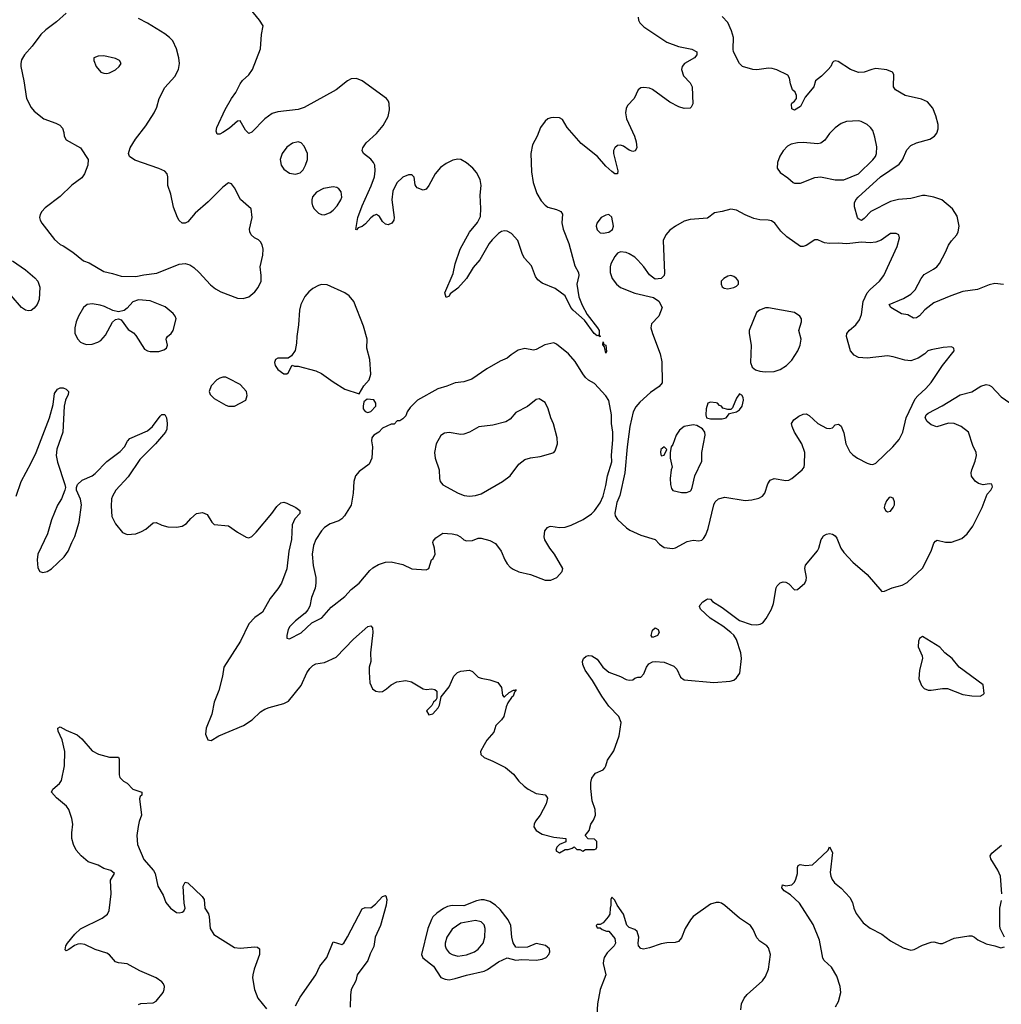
# Model space of a CAD drawing. Header units: inches. Extents: x 1603819 to 1745079, y 385938 to 533966.
# Tile 538 of 561: x 1664470 to 1671234, y 492708 to 499492. Entities that reach past the tile are written whole.
import ezdxf

# ---------------------------------------------------------------- set-up
doc = ezdxf.new("R2010")
doc.units = ezdxf.units.IN
doc.header["$MEASUREMENT"] = 0
doc.layers.add('B6469', color=7, linetype='Continuous')
doc.layers.add('B6479', color=7, linetype='Continuous')

msp = doc.modelspace()

# ---------------------------------------------------------------- linework, layer by layer
at = {"layer": 'B6469', "color": 5}
for points, elevation in [([(1668732.6, 499510), (1668734.7, 499490), (1668743.6, 499470), (1668770, 499442), (1668930, 499336.5), (1669010, 499308.5), (1669102, 499290), (1669136, 499270), (1669136, 499250), (1669121, 499230), (1669050.6, 499190), (1669034.9, 499170), (1669030.4, 499150), (1669044.9, 499104.9), (1669090, 499057.3), (1669103, 499030), (1669108.2, 498911.8), (1669097.3, 498890), (1669090, 498883.7), (1669050, 498880.5), (1669012.7, 498892.7), (1668950, 498923.6), (1668830.7, 499010.7), (1668810, 499020.5), (1668770, 499025.6), (1668750, 499022), (1668730.8, 499010), (1668705.5, 498950), (1668658.4, 498901.6), (1668650, 498881.2), (1668645.4, 498850), (1668652.3, 498810), (1668706.5, 498690), (1668718.8, 498650), (1668723.2, 498610), (1668712.4, 498587.6), (1668695.8, 498584.2), (1668670, 498592.3), (1668630, 498621), (1668610, 498627.3), (1668590, 498625.4), (1668572, 498610), (1668562.8, 498590), (1668561.6, 498570), (1668591.7, 498450), (1668590, 498429.3), (1668570, 498429.7), (1668550, 498445.1), (1668510, 498482.6), (1668452.3, 498550), (1668339.6, 498639.6), (1668242.9, 498750), (1668210, 498804.5), (1668190, 498815.1), (1668150, 498818.7), (1668130, 498815.6), (1668110, 498809.6), (1668090, 498794), (1668058.4, 498750), (1668035.6, 498690), (1668002.7, 498630), (1667991.6, 498570), (1667996.7, 498443.3), (1668009.2, 498370), (1668034.2, 498294.2), (1668064.6, 498244.6), (1668090, 498214.9), (1668110, 498201.6), (1668170, 498185.5), (1668190, 498175.5), (1668198.8, 498170), (1668210, 498151.3), (1668207, 498093), (1668214.2, 498050), (1668255, 497950), (1668296.6, 497796.6), (1668321.2, 497750), (1668323.8, 497730), (1668310.2, 497670), (1668323.6, 497583.6), (1668346.1, 497526.1), (1668380.4, 497460.4), (1668452.8, 497370), (1668462.4, 497350), (1668464, 497324), (1668470, 497308), (1668456, 497316), (1668450, 497313.6), (1668429.8, 497330), (1668363, 497423), (1668283.1, 497490), (1668267.4, 497510), (1668229.6, 497589.6), (1668160.1, 497640.1), (1668070, 497676.2), (1668040.4, 497700.4), (1668023.5, 497723.5), (1667995.8, 497795.8), (1667949.7, 497849.7), (1667934.5, 497874.5), (1667903.7, 497970), (1667858.7, 498018.7), (1667830, 498034.7), (1667810, 498037.3), (1667790, 498032), (1667770, 498019.8), (1667724.9, 497975.1), (1667704.1, 497950), (1667641.7, 497838.3), (1667594.9, 497785.1), (1667550, 497709.8), (1667490, 497642), (1667436.3, 497603.7), (1667430, 497588), (1667410, 497578), (1667399, 497610), (1667456.4, 497743.6), (1667471.2, 497810), (1667504.5, 497910), (1667570, 498028.8), (1667624.9, 498095.1), (1667644.6, 498135.4), (1667648.8, 498191.2), (1667643.7, 498283.7), (1667649.4, 498350), (1667643, 498390), (1667618.4, 498438.4), (1667593, 498470), (1667550, 498504.8), (1667510, 498527.8), (1667488.3, 498531.7), (1667455, 498525), (1667410, 498502), (1667370, 498473.3), (1667333.2, 498430), (1667290, 498349.4), (1667270, 498323.7), (1667250, 498317.2), (1667210, 498332.7), (1667202.3, 498342.3), (1667195.3, 498355.3), (1667188.3, 498408.3), (1667178, 498418), (1667170, 498423), (1667150, 498423.1), (1667110, 498406.4), (1667070, 498368.4), (1667041.5, 498310), (1667033.5, 498250), (1667050.5, 498130), (1667047.7, 498110), (1667034, 498090), (1667010, 498079.3), (1666990, 498082.7), (1666970, 498101.2), (1666950, 498136), (1666930, 498149.5), (1666910, 498143.6), (1666890, 498127.8), (1666853.4, 498086.6), (1666830, 498068.2), (1666803, 498057), (1666790, 498044), (1666786, 498046), (1666800.3, 498130), (1666829.2, 498210), (1666892.7, 498347.3), (1666914, 498410), (1666920.2, 498450), (1666916.5, 498490), (1666908.5, 498508.5), (1666890, 498530.9), (1666838.3, 498570), (1666830.9, 498590), (1666835.1, 498610), (1666857.4, 498642.6), (1666930, 498708.9), (1666975.8, 498764.2), (1667010, 498825.5), (1667018.2, 498870), (1667015.2, 498915.2), (1667011.1, 498930), (1666997.4, 498950), (1666830.5, 499070.5), (1666790, 499087.6), (1666754.5, 499085.5), (1666729.2, 499070.8), (1666650, 499009.2), (1666430, 498887.4), (1666390, 498873.5), (1666250, 498856.4), (1666210, 498844.8), (1666159.5, 498810), (1666070, 498717.2), (1666050, 498709.2), (1666025.2, 498730), (1665990, 498795.3), (1665970, 498793.2), (1665914.9, 498745.1), (1665870, 498714), (1665850, 498702.9), (1665830, 498704), (1665824.5, 498724.5), (1665829.6, 498750), (1665886.9, 498873.1), (1665929.8, 498950.2), (1665960.7, 498990), (1665990, 499050.8), (1666006.7, 499073.3), (1666050, 499113.4), (1666075.6, 499150), (1666130, 499292), (1666137.4, 499390), (1666147.4, 499450), (1666123, 499490), (1666030, 499601.6)], 320), ([(1664790, 499536.9), (1664723.5, 499476.5), (1664650, 499422), (1664615.3, 499390), (1664557, 499310), (1664503.8, 499250), (1664483.8, 499216.2), (1664477.6, 499190), (1664477.6, 499170), (1664499.5, 499070), (1664516.5, 498950), (1664550, 498887.7), (1664570, 498863), (1664635.5, 498810), (1664720.3, 498780.3), (1664746.6, 498766.6), (1664765.2, 498745.2), (1664774.4, 498714.4), (1664776, 498690), (1664790, 498664.7), (1664890.4, 498610.4), (1664941, 498530), (1664940.7, 498490), (1664916.3, 498430), (1664898.3, 498401.7), (1664828.9, 498351.1), (1664750, 498274.5), (1664644.8, 498195.2), (1664622, 498170), (1664610.6, 498150), (1664606.7, 498130), (1664610.4, 498110), (1664622.4, 498090), (1664710, 497978.8), (1664750, 497942.8), (1664770, 497934.8), (1664836, 497890), (1664910, 497830.8), (1664950, 497817.3), (1665050, 497756.3), (1665110, 497744), (1665170, 497724), (1665270, 497722), (1665326, 497734), (1665415.1, 497744.9), (1665570, 497807.3), (1665610, 497813.4), (1665642.5, 497802.5), (1665670, 497784), (1665707.3, 497750), (1665784.7, 497664.7), (1665818.5, 497638.5), (1665857.1, 497617.1), (1665970, 497572.7), (1666010, 497570.5), (1666050, 497581.6), (1666090, 497616.3), (1666112.9, 497647.1), (1666134, 497690), (1666135.1, 497730), (1666128.3, 497790), (1666145.1, 497870), (1666147.1, 497910), (1666140.4, 497940.4), (1666130, 497960.9), (1666116.2, 497976.2), (1666089.3, 497990), (1666066, 498010), (1666056, 498030), (1666053.2, 498050), (1666071.8, 498130), (1666065.2, 498190), (1665992.5, 498252.5), (1665950, 498334), (1665930, 498362), (1665910, 498368.7), (1665870, 498339), (1665770, 498237), (1665679.9, 498160.1), (1665630, 498099.3), (1665610, 498089.3), (1665590, 498089.3), (1665570, 498109.2), (1665558.4, 498130), (1665530, 498201.2), (1665511.2, 498290), (1665490.9, 498350), (1665491.5, 498410), (1665486.2, 498430), (1665470, 498447.8), (1665430, 498468), (1665263.9, 498523.9), (1665226, 498550), (1665219.3, 498570), (1665232, 498610), (1665268, 498670), (1665338.8, 498761.2), (1665396.3, 498850), (1665414.7, 498890), (1665431.6, 498950), (1665470, 499024.9), (1665538.4, 499101.6), (1665564.7, 499150), (1665571.1, 499190), (1665566.2, 499230), (1665550, 499292.3), (1665525.6, 499345.6), (1665503, 499370), (1665470, 499394.5), (1665350, 499468.7), (1665290, 499500.4)], 340), ([(1670000, 499107.4), (1669996.3, 499103.7), (1669953.4, 499070), (1669941.3, 499030), (1669881.7, 498958.3), (1669850, 498893.2), (1669810, 498869.6), (1669790, 498878), (1669787.6, 498910), (1669790, 498918), (1669809.2, 498930.8), (1669822, 498950), (1669824, 498970), (1669812.7, 498992.7), (1669795.3, 499010), (1669782, 499050), (1669775.3, 499090), (1669764, 499110), (1669686.3, 499146.3), (1669656, 499156), (1669630, 499157.4), (1669550, 499147), (1669522, 499150), (1669450, 499169.6), (1669429.8, 499189.8), (1669389.7, 499270), (1669385.7, 499290), (1669388, 499370), (1669375.6, 499415.6), (1669350, 499473.2), (1669310, 499513.2)], 320), ([(1670000, 498647.7), (1669990, 498640.5), (1669970, 498636.3), (1669870, 498645.4), (1669830, 498644), (1669785.7, 498634.3), (1669760.3, 498619.7), (1669731.7, 498588.3), (1669709.1, 498550.9), (1669692.4, 498507.6), (1669690.2, 498470), (1669710, 498438.9), (1669763.2, 498403.2), (1669801, 498370), (1669810, 498365.5), (1669850, 498366), (1669950, 498403.8), (1669990, 498410.5), (1670000, 498408.3)], 340), ([(1670000, 497962.4), (1669970, 497975.6), (1669950, 497975.1), (1669890, 497937.2), (1669870, 497929.2), (1669850, 497929.2), (1669755.9, 497995.9), (1669715.6, 498035.6), (1669674, 498090), (1669650, 498105.6), (1669628.4, 498111.6), (1669570, 498112.3), (1669530, 498122.9), (1669470, 498147.8), (1669410, 498179.6), (1669370, 498185.6), (1669310, 498169.6), (1669257.5, 498162.5), (1669210, 498124.5), (1669090, 498114.5), (1669050, 498103.1), (1668990, 498069.7), (1668950, 498041.1), (1668923.2, 498010), (1668904.5, 497970), (1668914.2, 497745.8), (1668910, 497728.7), (1668890, 497708.7), (1668850, 497704), (1668830, 497717.2), (1668810, 497735.1), (1668771.3, 497790), (1668730, 497836.4), (1668710, 497854.8), (1668670, 497879.7), (1668650, 497888.2), (1668610, 497892.3), (1668590, 497883.7), (1668570, 497859.5), (1668544.6, 497810), (1668539.6, 497790), (1668539.1, 497750), (1668552.6, 497710), (1668582.6, 497670), (1668610, 497647.2), (1668710, 497608.4), (1668838, 497578), (1668873.2, 497553.2), (1668898, 497510), (1668874.8, 497450), (1668823.7, 497396.3), (1668819.5, 497370), (1668830, 497331), (1668883, 497190), (1668895.8, 497135.8), (1668897, 496990), (1668875.8, 496964.2), (1668816.2, 496923.8), (1668742.9, 496857.1), (1668715.1, 496824.9), (1668696.4, 496790), (1668674.8, 496690), (1668655, 496550), (1668640.9, 496370), (1668606.2, 496213.8), (1668584.9, 496164.9), (1668571.7, 496091.7), (1668573.4, 496073.4), (1668590, 496048.2), (1668651.1, 495991.1), (1668674.8, 495974.8), (1668750, 495940.9), (1668850, 495910.4), (1668877.8, 495877.8), (1668910, 495855.5), (1668970, 495847.5), (1668990, 495853.6), (1669070, 495897.6), (1669110, 495905.6), (1669150, 495901.1), (1669170, 495906), (1669182.6, 495917.4), (1669198, 495942), (1669214.2, 495985.8), (1669252.7, 496150), (1669262.7, 496170), (1669284.5, 496190), (1669330, 496203), (1669470, 496179.4), (1669516, 496184), (1669564.4, 496195.6), (1669589.5, 496210), (1669605.6, 496230), (1669624.9, 496295.1), (1669641, 496319), (1669670, 496330.4), (1669750, 496317), (1669770, 496319.5), (1669790, 496330.4), (1669862, 496390), (1669874.7, 496410), (1669878, 496430), (1669879.7, 496510), (1669859.7, 496570), (1669809.6, 496650), (1669792.3, 496690), (1669789.6, 496710), (1669804.1, 496735.9), (1669838.6, 496761.4), (1669870, 496774.8), (1669890, 496776), (1669910, 496766), (1669970, 496710.7), (1670000, 496694.7)], 340), ([(1664421.2, 497830), (1664510, 497769.6), (1664574.2, 497714.2), (1664595.6, 497690), (1664609.5, 497650), (1664603.7, 497563.7), (1664591.5, 497530), (1664570, 497503.8), (1664550, 497488.5), (1664530, 497485.3), (1664510, 497490.4), (1664483.8, 497510), (1664412.4, 497592.4)], 340), ([(1664445.3, 496210), (1664480.2, 496310), (1664550, 496438.3), (1664583, 496510), (1664676.8, 496750), (1664699.8, 496840.2), (1664710, 496916), (1664730, 496946), (1664750, 496956), (1664770, 496954.8), (1664790, 496946.8), (1664806.8, 496930), (1664806.8, 496926.8), (1664804.9, 496910), (1664785.5, 496870), (1664777, 496830), (1664766.7, 496650), (1664726.3, 496533.7), (1664721.7, 496490), (1664730, 496443), (1664782, 496290), (1664784.9, 496270), (1664782, 496250), (1664759.5, 496190), (1664730, 496146.6), (1664690, 496046.6), (1664661.5, 495950), (1664596.1, 495810), (1664590.3, 495770.3), (1664595.4, 495715.4), (1664610, 495690.5), (1664630, 495682.6), (1664659.3, 495690), (1664690, 495707.7), (1664777.3, 495790), (1664805.1, 495830), (1664828.6, 495890), (1664850, 495930.5), (1664879.4, 496030), (1664895.2, 496150), (1664890, 496189.2), (1664862.7, 496250), (1664861.2, 496270), (1664869.2, 496290), (1664901.3, 496318.7), (1664970, 496348.8), (1664990, 496364.4), (1665070, 496447.2), (1665163.3, 496516.7), (1665191.5, 496550), (1665212.3, 496587.7), (1665230, 496606), (1665350, 496658.9), (1665386, 496690), (1665438.6, 496761.4), (1665450, 496771), (1665470, 496772), (1665482.8, 496750), (1665486.7, 496710), (1665483.7, 496670), (1665474, 496650), (1665405.2, 496570), (1665298.5, 496461.5), (1665217, 496343), (1665133.4, 496250), (1665109, 496210), (1665103.1, 496190), (1665099.6, 496139.6), (1665106.3, 496070), (1665130, 496017.6), (1665179.4, 495959.4), (1665210, 495944.2), (1665270, 495948.9), (1665310, 495964.6), (1665338.4, 495981.6), (1665390, 496024.9), (1665410, 496028), (1665450, 496008.7), (1665490, 495998.7), (1665550, 495995.8), (1665590, 496001.6), (1665619.1, 496020.9), (1665650, 496056.3), (1665689.2, 496090), (1665730, 496097.3), (1665762, 496082), (1665794, 496030), (1665810, 496014), (1665910, 496004), (1665970, 495960.4), (1666030, 495927.3), (1666050, 495922.8), (1666070, 495930.8), (1666099.7, 495960.3), (1666208, 496090), (1666241.5, 496138.5), (1666270, 496163.8), (1666290, 496166.7), (1666310, 496162), (1666373, 496130), (1666401.3, 496110), (1666400.3, 496090), (1666366.1, 496053.9), (1666348.7, 496011.3), (1666343.2, 495910), (1666324.1, 495830), (1666311.7, 495708.3), (1666275.3, 495610), (1666249.3, 495570.7), (1666195.1, 495504.9), (1666142.6, 495410), (1666090, 495373), (1666049.4, 495330), (1665990.9, 495209.1), (1665878, 495030), (1665868.1, 494970), (1665843.2, 494870), (1665811, 494790), (1665793.7, 494706.3), (1665754.4, 494610), (1665750.5, 494570), (1665766.8, 494530), (1665790, 494526.4), (1665841.8, 494558.2), (1666011.8, 494630), (1666071.7, 494668.3), (1666130, 494722), (1666158.7, 494741.3), (1666190, 494753.8), (1666290, 494780.3), (1666322.6, 494797.4), (1666410, 494903.8), (1666448.8, 494991.2), (1666470, 495022.7), (1666490, 495042.4), (1666510, 495053.8), (1666570, 495063.7), (1666650, 495100.4), (1666770, 495224.4), (1666869.8, 495310.2), (1666890, 495314.9), (1666901.6, 495301.6), (1666904.6, 495270), (1666886.7, 495130), (1666890.2, 495070), (1666879, 495030), (1666877.5, 494997.5), (1666884, 494924), (1666900.5, 494880.5), (1666924.9, 494864.9), (1666950, 494860.7), (1666970, 494862.8), (1666998.9, 494881.1), (1667029, 494910), (1667068.7, 494930), (1667130, 494939.3), (1667170, 494930.6), (1667250, 494880.7), (1667270, 494876.3), (1667310, 494881), (1667330, 494878), (1667344.7, 494864.7), (1667343.6, 494816.4), (1667336.9, 494803.1), (1667322, 494790), (1667310, 494766), (1667274, 494730), (1667290, 494702), (1667318, 494710), (1667354, 494750), (1667364, 494770), (1667374.6, 494825.4), (1667430, 494896), (1667462.7, 494970), (1667486.3, 494993.7), (1667510, 495003), (1667570, 495010.6), (1667590, 495000.7), (1667630, 494963), (1667650, 494954.9), (1667710, 494944), (1667764.5, 494924.5), (1667790.7, 494890), (1667798, 494838), (1667806.8, 494826.8), (1667810, 494826.8), (1667843.1, 494856.9), (1667873.2, 494873.2), (1667886.8, 494873.2), (1667890, 494878), (1667890, 494867), (1667880.3, 494859.7), (1667870.2, 494830), (1667858.6, 494821.4), (1667834.6, 494785.4), (1667822.2, 494757.8), (1667805.2, 494690), (1667790, 494668.3), (1667752.2, 494630), (1667737.6, 494582.4), (1667690, 494527.6), (1667670, 494495.6), (1667645.4, 494450), (1667647.3, 494430), (1667670, 494408.9), (1667730, 494384.1), (1667818.6, 494338.6), (1667872.8, 494292.8), (1667910, 494246.4), (1667946.4, 494210), (1667974.9, 494190), (1668030, 494161.1), (1668090, 494150.4), (1668100.5, 494140.5), (1668107.5, 494127.5), (1668098.4, 494090), (1668056.5, 494010), (1668024.9, 493970), (1668015.8, 493950), (1668014, 493930), (1668030, 493904.4), (1668070, 493881.1), (1668150, 493860.5), (1668234, 493850), (1668232.7, 493827.3), (1668190, 493808), (1668172, 493790), (1668164.7, 493770), (1668170, 493762), (1668190, 493752), (1668230, 493774), (1668250, 493774), (1668276.4, 493783.6), (1668290, 493794), (1668310, 493774), (1668330, 493774), (1668350, 493762), (1668370, 493774), (1668430, 493774), (1668442, 493778), (1668446, 493790), (1668446, 493830), (1668430, 493846), (1668387.3, 493847.3), (1668366, 493870), (1668395.3, 493904.7), (1668405.2, 493950), (1668423.3, 493976.7), (1668437, 494010), (1668434.5, 494050), (1668416, 494110), (1668404.7, 494195.3), (1668404.7, 494235.3), (1668413.6, 494266.4), (1668428, 494290), (1668439, 494301), (1668490, 494324), (1668502, 494338), (1668510, 494351.3), (1668520.7, 494390), (1668564.9, 494455.1), (1668602.1, 494557.9), (1668614, 494650), (1668598.7, 494690), (1668530, 494763.1), (1668482.2, 494830), (1668418.3, 494938.3), (1668367.8, 495010), (1668349.5, 495050), (1668349.4, 495070.6), (1668355.3, 495090), (1668373.6, 495106.4), (1668390, 495111), (1668412, 495110), (1668450, 495086), (1668487.7, 495030), (1668530, 494995.5), (1668610, 494966.7), (1668650, 494945.7), (1668670, 494941.3), (1668696.2, 494943.8), (1668710, 494954.8), (1668730, 494962), (1668750, 494962), (1668770, 494984.7), (1668789.5, 495030.5), (1668805.1, 495054.9), (1668830, 495067.7), (1668850, 495070.7), (1668910, 495064.6), (1668978.2, 495038.2), (1668998.1, 495018.1), (1669023.1, 494963.1), (1669050, 494944), (1669253.9, 494926.1), (1669366.5, 494933.5), (1669390, 494941.6), (1669410, 494956.3), (1669433, 494990), (1669443.7, 495090), (1669440.5, 495130), (1669410, 495221.6), (1669391, 495251), (1669370, 495269.8), (1669314.4, 495314.4), (1669228.6, 495368.6), (1669162, 495430), (1669155.3, 495450), (1669160.2, 495459.8), (1669178, 495482), (1669202, 495498), (1669210, 495502), (1669230, 495499.3), (1669244.5, 495484.5), (1669310, 495442.4), (1669430, 495352.3), (1669510, 495325.8), (1669550, 495321.5), (1669573.6, 495326.4), (1669590, 495336.5), (1669614.3, 495365.7), (1669651.1, 495430), (1669664.8, 495470), (1669683.3, 495576.7), (1669690, 495591), (1669710, 495611.3), (1669730, 495618), (1669750, 495616), (1669770, 495606), (1669810, 495564.7), (1669830, 495566), (1669879.3, 495610), (1669889.5, 495630), (1669891.4, 495648.6), (1669879.5, 495710), (1669885.6, 495734.4), (1669966.5, 495833.5), (1669976.2, 495850), (1669992.7, 495910), (1670000, 495920.5)], 320), ([(1665290, 492707.3), (1665306, 492714), (1665390, 492717.6), (1665410, 492730.3), (1665458.9, 492790), (1665466.2, 492810), (1665467.1, 492830), (1665460.8, 492850), (1665450, 492862.7), (1665410.7, 492890.7), (1665298.5, 492938.5), (1665210, 492987.5), (1665150, 492993.7), (1665130, 493000.5), (1665090, 493048.2), (1665070, 493060.3), (1664990, 493084.8), (1664920, 493120), (1664890, 493125), (1664870, 493121.2), (1664847.8, 493112.2), (1664810, 493084.5), (1664790, 493075.3), (1664784.1, 493084.1), (1664787.3, 493110), (1664800.7, 493130), (1664850, 493190.3), (1664890, 493228.5), (1665039.4, 493300.6), (1665076.4, 493330), (1665086.6, 493353.4), (1665100.9, 493470), (1665096.2, 493563.8), (1665123.6, 493610), (1665098.4, 493630), (1665050, 493643.7), (1665010, 493666.8), (1664942.4, 493690), (1664893.6, 493730), (1664859.6, 493770), (1664840.7, 493810), (1664829.4, 493850), (1664829.3, 493889.3), (1664837, 493950), (1664830, 493988), (1664809.5, 494049.5), (1664793.8, 494073.8), (1664724, 494130), (1664688.7, 494170), (1664699, 494190), (1664744, 494230), (1664759, 494250), (1664778, 494350), (1664782, 494450), (1664762.4, 494530), (1664734.5, 494590), (1664734, 494610), (1664750, 494620.7), (1664790, 494597.1), (1664865.3, 494565.3), (1664897.6, 494537.6), (1664970, 494454.8), (1665012.5, 494432.5), (1665090, 494410.4), (1665151, 494410), (1665155.9, 494395.9), (1665156.3, 494290), (1665161, 494270), (1665185.8, 494245.8), (1665210, 494230.8), (1665250, 494190.8), (1665311.3, 494170), (1665311, 494150), (1665300.7, 494139.3), (1665295.3, 494124.7), (1665310.4, 494010), (1665293.3, 493966.7), (1665286.1, 493933.9), (1665278.5, 493870), (1665282.7, 493810), (1665324.9, 493704.9), (1665392.7, 493630), (1665403.8, 493610), (1665422.4, 493522.4), (1665459.4, 493459.4), (1665477.7, 493410), (1665510, 493370.3), (1665550, 493341.1), (1665570, 493338.9), (1665590, 493342.6), (1665600.7, 493350), (1665610.9, 493370), (1665604.5, 493404.5), (1665597.4, 493522.6), (1665610, 493550.4), (1665630, 493545.7), (1665728.4, 493450), (1665740.3, 493430), (1665746.4, 493370), (1665770.3, 493330.3), (1665775.8, 493310), (1665782.4, 493230), (1665807.7, 493190), (1665950, 493098.9), (1665990, 493094.6), (1666090, 493103.8), (1666110, 493100.7), (1666122.8, 493090), (1666122.4, 493050), (1666085.2, 492950), (1666075.8, 492910), (1666074.9, 492890), (1666087.7, 492810), (1666111.8, 492750), (1666170, 492676.4)], 280), ([(1670000, 493050.3), (1669981.6, 493150), (1669937.1, 493257.1), (1669843.7, 493403.7), (1669781.7, 493461.7), (1669739, 493490), (1669722, 493510), (1669726, 493530), (1669750, 493524.7), (1669790, 493530.8), (1669809.2, 493550), (1669818, 493570), (1669829.4, 493610), (1669829.3, 493650.7), (1669835.3, 493664.7), (1669849.1, 493670.9), (1669884.1, 493664.1), (1669933.2, 493670), (1670000, 493731.4)], 280), ([(1666370, 492698.4), (1666402.2, 492757.8), (1666511.7, 492910), (1666538.5, 492970), (1666586.4, 493030), (1666630, 493137.3), (1666690, 493120.4), (1666703.7, 493130), (1666730, 493172.2), (1666830, 493366.7), (1666850, 493375.6), (1666890, 493372.7), (1666921.8, 493398.2), (1666970, 493450.3), (1666990, 493458), (1666994.3, 493454.3), (1666999.2, 493430), (1666994.5, 493390), (1666956.6, 493250), (1666920.6, 493170), (1666910, 493105.1), (1666885.3, 493054.7), (1666870, 493009.8), (1666795.5, 492910), (1666786, 492870), (1666755.4, 492810), (1666750.1, 492770), (1666748.3, 492688.3)], 280), ([(1669438.7, 492670), (1669444.2, 492710), (1669462.7, 492750), (1669483.8, 492776.2), (1669589.6, 492870), (1669610, 492899.1), (1669630, 492951), (1669644.4, 493050), (1669630, 493096.2), (1669617.6, 493110), (1669570, 493144), (1669550, 493166), (1669524.1, 493224.1), (1669505.4, 493250), (1669430, 493301), (1669330, 493389.7), (1669305.2, 493405.2), (1669290, 493409.7), (1669270, 493408.4), (1669230, 493397.7), (1669110, 493312.4), (1669091.7, 493290), (1669056.5, 493230), (1669030, 493166.6), (1669010, 493140.7), (1668986.9, 493133.1), (1668930, 493132.3), (1668890, 493124.5), (1668810, 493096.4), (1668768.2, 493088.2), (1668750, 493092.7), (1668735.1, 493110), (1668732, 493130), (1668736.2, 493170), (1668726, 493210), (1668710, 493223.7), (1668670, 493238), (1668653.4, 493253.4), (1668630, 493328.7), (1668588, 493390), (1668570, 493426), (1668550, 493446), (1668544.7, 493430), (1668544.7, 493390), (1668538, 493370), (1668536, 493330), (1668526, 493310), (1668491.3, 493268.7), (1668470, 493258), (1668450, 493258), (1668442, 493250), (1668450, 493234), (1668470, 493234), (1668483.6, 493223.6), (1668512.7, 493212.7), (1668530, 493212), (1668570, 493162), (1668576.3, 493130), (1668566, 493110), (1668518.3, 493061.7), (1668498.4, 493030), (1668492.2, 493010), (1668490.3, 492990), (1668508.4, 492910), (1668470.2, 492809.8), (1668451.8, 492710), (1668446.6, 492633.4)], 320)]:
    msp.add_lwpolyline(points, dxfattribs=dict(at, elevation=elevation))
for points, elevation in [([(1665050, 499244), (1665010, 499242), (1664982, 499230), (1664982, 499210), (1664998, 499170), (1665030, 499131.3), (1665050, 499122.8), (1665070, 499120.7), (1665090, 499126.8), (1665130, 499147.3), (1665155.3, 499170), (1665168.7, 499190), (1665158, 499210), (1665130, 499224)], 360), ([(1666390, 498651.6), (1666350, 498642.4), (1666310, 498613.3), (1666278.9, 498570), (1666265.2, 498530), (1666271.8, 498490), (1666290, 498462.4), (1666330, 498434.4), (1666370, 498427.7), (1666402.9, 498437.1), (1666423, 498457), (1666440.5, 498490), (1666452.6, 498530), (1666452.6, 498570), (1666430, 498621.2), (1666410, 498643.7)], 340), ([(1666630, 498339.7), (1666562.8, 498330), (1666515.8, 498304.2), (1666488.8, 498271.2), (1666483.1, 498250), (1666484.2, 498230), (1666488.9, 498210), (1666500.3, 498190), (1666530, 498158.7), (1666550, 498149.1), (1666570, 498148), (1666610, 498164.4), (1666630, 498179.6), (1666658.5, 498210), (1666683.1, 498250), (1666689.7, 498270), (1666685.3, 498305.3), (1666670, 498327), (1666655.5, 498335.5)], 340), ([(1668530, 498149.2), (1668510, 498146), (1668476, 498130), (1668446.8, 498090), (1668442.8, 498070), (1668450, 498044.7), (1668470, 498022.8), (1668490, 498020.7), (1668530, 498027.7), (1668554, 498046), (1668560.9, 498070), (1668551.3, 498131.3)], 340), ([(1669370, 497729), (1669350, 497725.2), (1669322, 497710), (1669304.7, 497690), (1669302.8, 497670), (1669310, 497652), (1669323.4, 497643.4), (1669350, 497637.3), (1669390, 497647.3), (1669410, 497656), (1669424, 497670), (1669424, 497690), (1669409, 497710), (1669390, 497722.7)], 360), ([(1666550, 497666.8), (1666530, 497661.8), (1666490, 497640.8), (1666462.4, 497617.6), (1666435.7, 497584.3), (1666408.3, 497530), (1666397.6, 497490), (1666391.4, 497388.6), (1666379.5, 497310), (1666377.6, 497262.4), (1666367.5, 497212.5), (1666343.6, 497176.4), (1666319.6, 497160.4), (1666250, 497159), (1666232, 497150), (1666226.8, 497130), (1666231, 497110), (1666250, 497081), (1666290, 497051.3), (1666310, 497052), (1666320.4, 497059.6), (1666348, 497112), (1666364.7, 497104.7), (1666390, 497104.7), (1666510, 497073.4), (1666550, 497054), (1666630, 496996.3), (1666710, 496946.8), (1666810, 496914), (1666842.7, 496970), (1666879.5, 497010), (1666889.6, 497050), (1666883, 497150), (1666863, 497230), (1666864, 497290), (1666840.4, 497380.4), (1666771.8, 497550), (1666740.9, 497590), (1666709.8, 497609.8), (1666590, 497664.8)], 340), ([(1665290, 497561.2), (1665250.7, 497549.3), (1665210, 497504), (1665190, 497488.7), (1665150, 497479), (1665111.6, 497488.4), (1665055.6, 497515.6), (1665024.2, 497524.2), (1664970, 497533.5), (1664936, 497530), (1664910, 497509.5), (1664875.6, 497450), (1664858.5, 497410), (1664849.2, 497370), (1664850.3, 497330), (1664870.4, 497290), (1664890, 497270.4), (1664910, 497260.3), (1664930, 497255.3), (1664970, 497257.4), (1665009.3, 497270), (1665030, 497282.6), (1665061.3, 497318.7), (1665110, 497407.3), (1665130, 497426.8), (1665150, 497431.3), (1665170, 497424.7), (1665216.8, 497356.8), (1665253.7, 497333.7), (1665270, 497317.3), (1665330, 497223.1), (1665350, 497210.3), (1665370, 497204.9), (1665430, 497206), (1665463.7, 497216.3), (1665482.9, 497230), (1665489.6, 497250), (1665479.5, 497290), (1665482, 497298), (1665489.2, 497310), (1665515.1, 497330), (1665527.3, 497350), (1665549.3, 497430), (1665542.7, 497450), (1665527.9, 497467.9), (1665473.5, 497513.5), (1665370, 497556.2)], 340), ([(1669630, 497506.9), (1669610, 497506.3), (1669568.8, 497491.2), (1669546.3, 497473.7), (1669497.6, 497350), (1669497, 497330), (1669510.3, 497250), (1669506.4, 497130), (1669517.5, 497097.5), (1669539.3, 497079.3), (1669570.3, 497070.3), (1669606.5, 497066.5), (1669670, 497069), (1669710, 497081.7), (1669753.6, 497110), (1669790, 497146.4), (1669832.3, 497210), (1669847.3, 497250), (1669855.6, 497290), (1669838.9, 497350), (1669858.4, 497410), (1669857, 497430), (1669846, 497450), (1669810, 497474)], 360), ([(1668150, 497265.1), (1668088.2, 497251.8), (1668030, 497218.7), (1668010, 497215.1), (1667950, 497225.7), (1667904.4, 497215.6), (1667856.5, 497183.5), (1667830, 497159.5), (1667779.9, 497140.1), (1667690, 497087.6), (1667585.2, 497014.8), (1667530, 496996), (1667470, 496989.2), (1667413.8, 496966.2), (1667350.5, 496949.5), (1667210.3, 496869.7), (1667160.9, 496819.1), (1667141, 496790), (1667130, 496762), (1667110, 496742), (1667090, 496728.7), (1667072, 496728), (1667050, 496706), (1667030, 496706), (1666970, 496678), (1666944.7, 496650), (1666910, 496628.7), (1666901.4, 496618.6), (1666896, 496610), (1666894.8, 496590), (1666901, 496550), (1666896.3, 496470), (1666878, 496430), (1666810, 496378.7), (1666784.2, 496350), (1666773.1, 496310), (1666768, 496230), (1666753.4, 496146.6), (1666707.3, 496072.7), (1666690, 496052.6), (1666670, 496040.3), (1666610, 496017.8), (1666570, 495993.5), (1666549, 495970), (1666511.4, 495910), (1666495.2, 495870), (1666485.6, 495810), (1666492.4, 495732.4), (1666510.3, 495649.7), (1666511.6, 495610), (1666505.4, 495574.6), (1666482, 495510), (1666468.8, 495451.2), (1666454.9, 495425.1), (1666436.9, 495403.1), (1666370.8, 495350), (1666330.7, 495310), (1666320.7, 495290), (1666311, 495250), (1666311.6, 495231.6), (1666330, 495226.8), (1666410, 495268.2), (1666482.6, 495337.4), (1666552, 495370), (1666615.4, 495444.6), (1666710, 495517.6), (1666754.4, 495565.6), (1666810, 495608.7), (1666882.8, 495697.2), (1666904.4, 495715.6), (1666942.8, 495737.2), (1666990, 495755), (1667030, 495756.5), (1667110, 495738.9), (1667172.1, 495707.9), (1667270, 495702), (1667288.4, 495711.6), (1667309, 495770), (1667319.3, 495780.7), (1667333.2, 495810), (1667329, 495850), (1667318, 495890), (1667320.4, 495899.6), (1667338, 495922), (1667386.6, 495953.4), (1667449.6, 495950.4), (1667482, 495942), (1667506.8, 495930), (1667530, 495907.7), (1667550, 495902), (1667590, 495904), (1667630, 495919.1), (1667650, 495919.1), (1667710, 495904), (1667750, 495882.8), (1667788.2, 495830), (1667813.7, 495770), (1667830, 495743), (1667850, 495719.5), (1667870, 495705.7), (1667910, 495688.8), (1667990, 495668.5), (1668090, 495630.4), (1668130, 495630.5), (1668171.4, 495648.6), (1668209.2, 495690), (1668211.8, 495710), (1668156.3, 495810), (1668124.2, 495850), (1668088.5, 495908.5), (1668084.2, 495930), (1668089.6, 495970), (1668107.5, 495992.5), (1668120.7, 495999.3), (1668130, 496002), (1668190, 495992.7), (1668230, 495996.4), (1668270, 496008.7), (1668351.9, 496048.1), (1668410, 496086.7), (1668430, 496108.7), (1668470, 496164.3), (1668490, 496208.5), (1668510, 496282.3), (1668520.3, 496350), (1668550, 496444.6), (1668548.6, 496491.4), (1668557.5, 496597.5), (1668556.6, 496650), (1668547.3, 496710), (1668548.6, 496770), (1668530, 496869.2), (1668510, 496900.9), (1668430, 496985.6), (1668390, 497009.5), (1668370, 497027), (1668350, 497051.6), (1668297.9, 497137.9), (1668251.1, 497190), (1668170, 497257.4)], 340), ([(1668510, 497194), (1668498.9, 497238.9), (1668488.2, 497251.8), (1668490, 497273.4), (1668494.4, 497254.4), (1668510.2, 497250), (1668514.6, 497205.4)], 320), ([(1665870, 497029.8), (1665850, 497022.7), (1665828.9, 497010), (1665789, 496970), (1665777, 496930), (1665783, 496910), (1665810, 496881.6), (1665890, 496836.4), (1665910, 496828.5), (1665950, 496828.4), (1666029, 496870), (1666038, 496902), (1666032, 496930), (1665990, 496978), (1665910, 497020.4), (1665890, 497028.5)], 340), ([(1669430, 496914), (1669410, 496884), (1669382, 496818), (1669370, 496806), (1669350, 496806), (1669316.4, 496816.4), (1669306, 496830), (1669293.2, 496833.2), (1669278, 496850), (1669270, 496852.3), (1669230, 496857.2), (1669212, 496850), (1669201, 496810), (1669198, 496770), (1669202, 496750), (1669230, 496742.8), (1669310, 496742.8), (1669330, 496746.8), (1669338, 496750), (1669362, 496778), (1669410, 496791.3), (1669430, 496804.7), (1669449, 496830), (1669457, 496870), (1669455.1, 496890), (1669445.6, 496905.6)], 360), ([(1666863.5, 496876.5), (1666841, 496859), (1666836, 496830), (1666838, 496810), (1666850, 496792), (1666870, 496786), (1666890, 496792), (1666924, 496830), (1666924, 496850), (1666910, 496872.7)], 340), ([(1668050, 496879.5), (1668030, 496875.1), (1667970, 496826), (1667890, 496786), (1667850, 496738.7), (1667819.5, 496720.5), (1667730, 496698.2), (1667633.5, 496686.5), (1667570, 496649.7), (1667530, 496635.8), (1667510, 496633), (1667430, 496648.2), (1667397.5, 496642.5), (1667372.7, 496627.3), (1667339.5, 496570), (1667328.8, 496510), (1667332, 496470), (1667361.3, 496390), (1667362, 496330), (1667366.7, 496310), (1667387.1, 496287.1), (1667490.7, 496230), (1667533.9, 496213.9), (1667570, 496209.1), (1667610, 496213.1), (1667650, 496226.3), (1667797.6, 496310), (1667849.8, 496350.2), (1667910, 496430.3), (1667950, 496462.7), (1667990, 496474.3), (1668056.8, 496483.2), (1668130, 496502.4), (1668149.7, 496510.3), (1668158.9, 496521.1), (1668176.2, 496570), (1668173.6, 496610), (1668147.5, 496707.5), (1668130, 496749.2), (1668111.8, 496811.8), (1668090, 496854.5)], 360), ([(1669110, 496699.6), (1669050, 496688.7), (1669016, 496664), (1668993.6, 496630), (1668970, 496566), (1668959.3, 496550), (1668951.6, 496510), (1668951.7, 496470), (1668965.3, 496410), (1668958.9, 496390), (1668952.6, 496330), (1668954.2, 496290), (1668961.4, 496261.4), (1668970, 496248), (1669030, 496235.2), (1669064.8, 496235.2), (1669090, 496243.7), (1669097.6, 496250), (1669104.2, 496270), (1669122.4, 496350), (1669169.6, 496450), (1669171.6, 496510), (1669194.7, 496630), (1669191.2, 496651.2), (1669174.2, 496674.1), (1669135.3, 496695.3)], 360), ([(1668910, 496548.7), (1668888.4, 496530), (1668885.5, 496510), (1668890, 496486), (1668910, 496492), (1668928.7, 496530)], 360), ([(1668830, 495235.3), (1668821.2, 495250), (1668830, 495284.7), (1668850, 495301), (1668870, 495291), (1668876, 495270), (1668864.7, 495250), (1668850, 495241.2)], 320), ([(1667670, 493428.5), (1667650, 493428.5), (1667618.3, 493421.7), (1667530, 493387.1), (1667450, 493387.9), (1667418.4, 493381.6), (1667390, 493369), (1667344.5, 493335.5), (1667317.8, 493310), (1667306.9, 493293.1), (1667281.7, 493230), (1667239.5, 493050), (1667248.1, 493028.1), (1667322.6, 492970), (1667373.1, 492893.1), (1667401.5, 492881.5), (1667430, 492877.3), (1667470, 492885.5), (1667550, 492909.5), (1667670, 492935.3), (1667693.4, 492946.6), (1667770, 493001.1), (1667830, 493027.2), (1667890, 493013), (1667930, 493016.4), (1668030, 493012.4), (1668070, 493018.4), (1668097.2, 493030), (1668116, 493050), (1668122.7, 493070), (1668121.2, 493090), (1668093.6, 493113.6), (1668030, 493128), (1667970, 493102.6), (1667910, 493098.7), (1667890, 493102), (1667869.5, 493130.5), (1667860.5, 493170), (1667854, 493250), (1667835.4, 493290), (1667781.5, 493361.5), (1667749.8, 493390), (1667710, 493416.8)], 320), ([(1667610, 493284.4), (1667510, 493266.5), (1667450, 493225.3), (1667412.8, 493170), (1667402.5, 493130), (1667403, 493110), (1667409, 493089), (1667430, 493063.2), (1667450.4, 493050), (1667490, 493039.8), (1667550, 493048.4), (1667603.6, 493070), (1667630, 493086.9), (1667664.5, 493130), (1667675, 493170), (1667677.8, 493230), (1667670, 493255.6), (1667650, 493276.8)], 340)]:
    msp.add_lwpolyline(points, close=True, dxfattribs=dict(at, elevation=elevation))
at = {"layer": 'B6479', "color": 5}
for points, elevation in [([(1671250, 497668.1), (1671190, 497674), (1671150, 497665), (1671070, 497633.4), (1670970, 497619), (1670886, 497590), (1670770, 497540.7), (1670706.4, 497493.6), (1670670, 497452.8), (1670650, 497437.4), (1670630, 497435.1), (1670590, 497458.9), (1670545.6, 497465.6), (1670472.7, 497510), (1670461.2, 497530), (1670559.6, 497570), (1670610, 497600.2), (1670640.4, 497630), (1670682.7, 497710), (1670703.3, 497736.7), (1670767.2, 497772.8), (1670789.6, 497790), (1670807.7, 497812.3), (1670849.7, 497890), (1670870, 497938), (1670890, 497968.2), (1670927, 498010), (1670936.2, 498030), (1670943, 498070), (1670930, 498139.3), (1670896.9, 498190), (1670824.2, 498250), (1670769.8, 498269.8), (1670710, 498281.8), (1670690, 498281.4), (1670610, 498259.3), (1670525.7, 498254.3), (1670470, 498239.8), (1670335.8, 498170), (1670290, 498122.9), (1670269.7, 498109.7), (1670250, 498119), (1670243.7, 498130), (1670222.4, 498202.4), (1670222.6, 498230), (1670231.1, 498250), (1670247.6, 498270), (1670401.1, 498410), (1670530, 498497.2), (1670553.1, 498526.9), (1670584.3, 498595.7), (1670610, 498624.5), (1670650, 498643.6), (1670741.2, 498670), (1670772.7, 498690), (1670789.4, 498710), (1670798.9, 498741.1), (1670798.4, 498770), (1670783.5, 498830), (1670762, 498882), (1670725.6, 498925.6), (1670685, 498945), (1670570.6, 498970.6), (1670506, 499010), (1670491.5, 499030), (1670494.5, 499114.5), (1670484, 499130), (1670445.8, 499145.8), (1670370, 499155.4), (1670341, 499150), (1670290.2, 499129.8), (1670250, 499127.3), (1670195.1, 499150), (1670110, 499205.2), (1670090, 499208.7), (1670076.9, 499203.1), (1670070, 499198), (1670058.8, 499170), (1670042, 499150), (1670000, 499107.4)], 320), ([(1670000, 498408.3), (1670088.9, 498388.9), (1670150, 498388.9), (1670250, 498431.1), (1670350, 498526.3), (1670367.6, 498550), (1670374.8, 498570), (1670377, 498617), (1670363.5, 498683.5), (1670348.1, 498728.1), (1670332, 498750), (1670309.2, 498770), (1670269.6, 498789.6), (1670250, 498794.5), (1670168.3, 498791.7), (1670130, 498777), (1670090, 498747.3), (1670051.3, 498708.7), (1670018.9, 498661.1), (1670000, 498647.7)], 340), ([(1670000, 496694.7), (1670030, 496678.8), (1670050, 496676), (1670070, 496681), (1670090, 496701), (1670110, 496706), (1670119.8, 496699.8), (1670130, 496691.3), (1670150, 496644.7), (1670163.6, 496570), (1670190, 496514.4), (1670210, 496494), (1670244, 496470), (1670310, 496436.3), (1670330, 496430.6), (1670350, 496426.8), (1670370, 496437.3), (1670486, 496550), (1670530, 496599.3), (1670555.1, 496650), (1670578.3, 496750), (1670640.5, 496879.5), (1670658.5, 496901.5), (1670714.7, 496950), (1670750, 496992.7), (1670829.7, 497110.3), (1670909, 497210), (1670908, 497230), (1670890, 497239), (1670834, 497234), (1670750, 497216.9), (1670728, 497210), (1670708, 497190), (1670660.7, 497159.3), (1670610, 497142.4), (1670570, 497145.6), (1670490, 497168.7), (1670450, 497175.1), (1670310, 497160.4), (1670250, 497163.5), (1670220.1, 497180.1), (1670194.5, 497210), (1670166.6, 497310), (1670169.5, 497330), (1670187.1, 497352.9), (1670230.9, 497389.1), (1670256.5, 497423.5), (1670270, 497461), (1670283, 497550), (1670310.3, 497609.7), (1670330, 497634), (1670395.4, 497690), (1670424.8, 497730), (1670517.6, 497930), (1670533.2, 497990), (1670528.7, 498010), (1670510, 498019.3), (1670470, 498019.5), (1670405.9, 497974.1), (1670370, 497960.3), (1670330, 497955), (1670270, 497958.3), (1670170, 497946.9), (1670110, 497952.2), (1670050, 497950.8), (1670015.5, 497955.5), (1670000, 497962.4)], 340), ([(1670000, 495920.5), (1670010, 495934.8), (1670030, 495947.3), (1670050, 495951), (1670070, 495947.3), (1670090, 495936), (1670100.5, 495920.5), (1670128.2, 495850), (1670150, 495821), (1670210, 495754.8), (1670311, 495670), (1670410, 495551.3), (1670430, 495554), (1670482.2, 495577.8), (1670550, 495595), (1670585, 495615), (1670690, 495714), (1670750.7, 495830), (1670770, 495884.9), (1670780.5, 495899.5), (1670792.9, 495907.1), (1670850, 495892.9), (1670890, 495892.5), (1670962, 495918), (1670999.8, 495950), (1671036.9, 496003.1), (1671102.7, 496130), (1671137.5, 496222.5), (1671160.9, 496250), (1671172.7, 496272.7), (1671170, 496292.3), (1671150, 496294), (1671110, 496287.3), (1671076.1, 496296.1), (1671052.9, 496312.9), (1671028, 496348), (1671026.3, 496370), (1671031.3, 496390), (1671055.1, 496450), (1671063.5, 496490), (1671059.8, 496510), (1671037.8, 496557.8), (1671007.3, 496650), (1670958, 496690), (1670910, 496709.7), (1670870, 496711.1), (1670790, 496686), (1670750, 496699.7), (1670722.5, 496722.5), (1670710, 496749.3), (1670716.8, 496770), (1670730, 496781.2), (1670827.5, 496832.5), (1670950, 496908.1), (1671030, 496928.8), (1671092.7, 496967.3), (1671130, 496977.6), (1671150, 496974.4), (1671165.5, 496965.5), (1671233.3, 496893.3), (1671291.8, 496851.8)], 320), ([(1670000, 493731.4), (1670042, 493770), (1670050, 493794), (1670070, 493754), (1670055.8, 493615.8), (1670058.5, 493590), (1670067.7, 493567.7), (1670085, 493545), (1670130, 493507), (1670190, 493444.4), (1670207.7, 493410), (1670218, 493370), (1670233.4, 493333.4), (1670282, 493270), (1670330, 493232), (1670410, 493190.4), (1670470, 493145.5), (1670557.5, 493097.5), (1670610, 493080.4), (1670634.2, 493085.8), (1670690, 493116.4), (1670750, 493136.4), (1670770, 493139.1), (1670810, 493126), (1670830, 493126), (1670910, 493162.8), (1671010, 493180.7), (1671030, 493178.8), (1671050, 493170.7), (1671072.8, 493152.8), (1671130, 493124), (1671190, 493111), (1671230, 493096), (1671257.2, 493102.8)], 280), ([(1671238.7, 493470), (1671227.6, 493590), (1671210, 493632.7), (1671160.9, 493710), (1671158, 493730), (1671169.5, 493750), (1671236.1, 493803.9)], 280), ([(1671257, 493170), (1671227, 493230), (1671222.9, 493250), (1671224.5, 493370), (1671236.1, 493423.9)], 280), ([(1670091.6, 492690), (1670113.4, 492726.6), (1670127.6, 492790), (1670123.5, 492830), (1670101.4, 492901.4), (1670064, 492964), (1670012.8, 493010), (1670004.7, 493024.7), (1670000, 493050.3)], 280)]:
    msp.add_lwpolyline(points, dxfattribs=dict(at, elevation=elevation))
for points, elevation in [([(1670470, 496202), (1670461, 496199), (1670442, 496178), (1670430.7, 496150), (1670428, 496130), (1670436, 496110), (1670450, 496100.7), (1670470, 496106), (1670490, 496131.3), (1670498, 496150), (1670499.3, 496170), (1670490, 496195.3)], 340), ([(1670690, 495242), (1670670, 495228), (1670662.8, 495210), (1670662, 495170), (1670688.4, 495110), (1670690.3, 495090), (1670670.3, 495009.7), (1670666.7, 494950), (1670683.7, 494903.7), (1670703.4, 494883.4), (1670730, 494872.7), (1670750, 494872.4), (1670830, 494883.1), (1670862.8, 494882.8), (1670970, 494843.1), (1671030, 494832.4), (1671089.3, 494830.7), (1671110, 494842), (1671115.3, 494850), (1671109.2, 494910), (1670943.7, 495030), (1670895.4, 495090), (1670844.7, 495130), (1670810, 495169.6)], 320)]:
    msp.add_lwpolyline(points, close=True, dxfattribs=dict(at, elevation=elevation))

doc.saveas('drawing.dxf')
